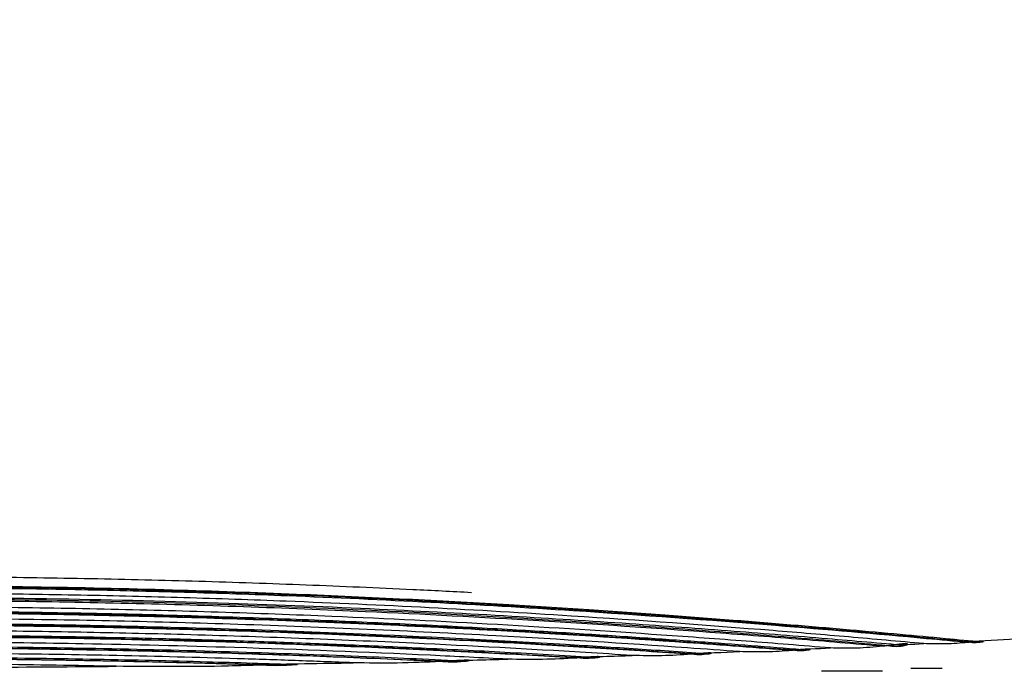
# Model space of a CAD drawing. Header units: millimetres. Extents: x -382 to 385, y -44 to 2191.
# Tile 299 of 339: x 8 to 59, y -44 to -10. Entities that reach past the tile are written whole.
import ezdxf

# ---------------------------------------------------------------- set-up
doc = ezdxf.new("R2010")
doc.units = ezdxf.units.MM
doc.layers.add('ORTHO$8', color=7, linetype='CONTINUOUS', true_color=0xffffff)

msp = doc.modelspace()

# ---------------------------------------------------------------- linework, layer by layer
at = {"layer": 'ORTHO$8', "color": 7, "linetype": 'Continuous'}
for p, q in [((52.356, -43.65), (49.251, -43.65)), ((55.397, -43.5), (53.799, -43.5))]:
    msp.add_line(p, q, dxfattribs=at)
for points, knots in [([(56.657, -42.13), (58.31, -42.042), (62.55, -41.816), (69.963, -41.348), (78.909, -40.675), (87.711, -39.863), (95.438, -39.013), (102.693, -38.091), (111.065, -36.849), (121.224, -34.995), (132.013, -32.415), (142.976, -28.83), (152.083, -24.442), (157.625, -19.955), (160.232, -16.666), (161.363, -14.69), (162.066, -12.95), (162.437, -11.636), (162.598, -10.788), (162.648, -10.431)], [0, 0, 0, 0, 0.037339, 0.095725, 0.168382, 0.242161, 0.29959, 0.349623, 0.414499, 0.501607, 0.601235, 0.693743, 0.806492, 0.887945, 0.919148, 0.950349, 0.968645, 0.986943, 1, 1, 1, 1]), ([(1, -38.81), (2.832, -38.81), (6.505, -38.828), (12.012, -38.91), (17.511, -39.044), (22.983, -39.23), (27.614, -39.431), (30.416, -39.572), (31.412, -39.624)], [0, 0, 0, 0, 0.179596, 0.360165, 0.540516, 0.720651, 0.900536, 1, 1, 1, 1]), ([(1, -39.278), (3.676, -39.278), (8.739, -39.316), (15.908, -39.473), (22.264, -39.692), (27.883, -39.946), (32.848, -40.217), (37.239, -40.492), (41.141, -40.763), (44.633, -41.026), (47.777, -41.28), (50.617, -41.522), (53.181, -41.75), (55.418, -41.957), (56.801, -42.088), (57.416, -42.148)], [0, 0, 0, 0, 0.139441, 0.26381, 0.37437, 0.472604, 0.559779, 0.637241, 0.706421, 0.768753, 0.825371, 0.876797, 0.923475, 0.965859, 1, 1, 1, 1]), ([(1, -39.318), (2.298, -39.321), (4.895, -39.327), (10.588, -39.392), (18.07, -39.567), (28.599, -39.997), (39.16, -40.638), (47.736, -41.319), (53.173, -41.8), (55.495, -42.02), (56.657, -42.13)], [0, 0, 0, 0, 0.068625, 0.137249, 0.301118, 0.464984, 0.698348, 0.869914, 0.934957, 1, 1, 1, 1]), ([(56.703, -42.184), (56.002, -42.118), (52.765, -41.813), (46.104, -41.235), (37.665, -40.615), (29.344, -40.127), (22.728, -39.824), (16.785, -39.62), (11.532, -39.491), (6.269, -39.41), (2.756, -39.4), (1, -39.395)], [0, 0, 0, 0, 0.039275, 0.1814, 0.368618, 0.49884, 0.629063, 0.721795, 0.814528, 0.907265, 1, 1, 1, 1]), ([(1, -39.871), (4.111, -39.871), (10.139, -39.923), (18.713, -40.14), (26.424, -40.449), (33.227, -40.808), (39.256, -41.19), (44.622, -41.579), (49.313, -41.955), (52.213, -42.205), (53.532, -42.323)], [0, 0, 0, 0, 0.174508, 0.33804, 0.482462, 0.610778, 0.725664, 0.828858, 0.921772, 1, 1, 1, 1]), ([(1, -39.943), (3.916, -39.957), (9.749, -39.984), (18.927, -40.217), (28.498, -40.611), (36.722, -41.096), (43.178, -41.553), (47.925, -41.923), (51.052, -42.193), (52.616, -42.328)], [0, 0, 0, 0, 0.166613, 0.333223, 0.525763, 0.718299, 0.8122, 0.9061, 1, 1, 1, 1]), ([(52.374, -42.376), (50.913, -42.252), (47.991, -42.003), (42.158, -41.553), (34.846, -41.059), (26.899, -40.638), (19.787, -40.354), (13.54, -40.176), (7.275, -40.063), (3.091, -40.049), (1, -40.042)], [0, 0, 0, 0, 0.088179, 0.176359, 0.348081, 0.519806, 0.639852, 0.759898, 0.879951, 1, 1, 1, 1]), ([(1, -40.577), (3.314, -40.577), (7.739, -40.605), (14.061, -40.72), (19.737, -40.885), (24.79, -41.08), (29.295, -41.29), (33.347, -41.507), (37.006, -41.726), (40.277, -41.94), (43.238, -42.148), (45.964, -42.351), (47.721, -42.488), (48.575, -42.556)], [0, 0, 0, 0, 0.143727, 0.274851, 0.393338, 0.497989, 0.591446, 0.67694, 0.754231, 0.824051, 0.886016, 0.944417, 1, 1, 1, 1]), ([(1, -40.627), (3.154, -40.634), (7.463, -40.648), (14.241, -40.773), (21.32, -40.985), (29.871, -41.353), (37.294, -41.789), (43.599, -42.229), (46.312, -42.439), (47.668, -42.544)], [0, 0, 0, 0, 0.136513, 0.273023, 0.430151, 0.587278, 0.820767, 0.910383, 1, 1, 1, 1]), ([(47.743, -42.59), (45.96, -42.454), (40.968, -42.075), (33.726, -41.62), (26.062, -41.235), (19.624, -40.985), (13.321, -40.812), (7.165, -40.705), (3.055, -40.692), (1, -40.686)], [0, 0, 0, 0, 0.117555, 0.329191, 0.469627, 0.610065, 0.740042, 0.87002, 1, 1, 1, 1]), ([(1, -41.195), (2.951, -41.201), (6.853, -41.213), (15.283, -41.349), (25.109, -41.667), (34.133, -42.14), (39.879, -42.499), (42.311, -42.667), (43.526, -42.751)], [0, 0, 0, 0, 0.135954, 0.271906, 0.588259, 0.824405, 0.912202, 1, 1, 1, 1]), ([(1, -41.25), (2.874, -41.255), (6.623, -41.266), (14.772, -41.393), (24.349, -41.694), (33.199, -42.147), (38.887, -42.496), (41.302, -42.661), (42.51, -42.743)], [0, 0, 0, 0, 0.133901, 0.2678, 0.582852, 0.821531, 0.910766, 1, 1, 1, 1]), ([(42.603, -42.784), (41.065, -42.681), (36.612, -42.383), (28.159, -41.916), (19.399, -41.574), (11.8, -41.395), (6.403, -41.315), (2.801, -41.305), (1, -41.3)], [0, 0, 0, 0, 0.113347, 0.328216, 0.614939, 0.743291, 0.871645, 1, 1, 1, 1]), ([(1, -41.793), (1.476, -41.793), (2.515, -41.795), (4.176, -41.801), (6.046, -41.814), (8.104, -41.836), (10.362, -41.868), (12.832, -41.912), (15.536, -41.974), (18.497, -42.055), (21.745, -42.161), (25.314, -42.297), (29.231, -42.47), (33.449, -42.684), (36.353, -42.851), (37.833, -42.941)], [0, 0, 0, 0, 0.038457, 0.083806, 0.134025, 0.189341, 0.249993, 0.316381, 0.38911, 0.468887, 0.556537, 0.65311, 0.759788, 0.877057, 1, 1, 1, 1]), ([(1, -41.852), (1.493, -41.853), (3.805, -41.854), (8.504, -41.89), (15.824, -42.023), (23.37, -42.269), (30.559, -42.59), (34.62, -42.82), (36.651, -42.936)], [0, 0, 0, 0, 0.041177, 0.192813, 0.392001, 0.652922, 0.82646, 1, 1, 1, 1]), ([(36.774, -42.972), (35.273, -42.887), (30.07, -42.592), (21.969, -42.244), (13.162, -42.006), (6.473, -41.908), (2.642, -41.898), (1, -41.894)], [0, 0, 0, 0, 0.127901, 0.443461, 0.681611, 0.863493, 1, 1, 1, 1]), ([(56.655, -42.13), (56.78, -42.154), (57.028, -42.203), (57.287, -42.166), (57.416, -42.148)], [0, 0, 0, 0, 0.500018, 1, 1, 1, 1]), ([(57.416, -42.148), (57.426, -42.146), (57.459, -42.139), (57.519, -42.122), (57.43, -42.11), (57.308, -42.119), (57.146, -42.133), (56.939, -42.157), (56.788, -42.174), (56.703, -42.184)], [0, 0, 0, 0, 0.04158, 0.142172, 0.230835, 0.355988, 0.5197, 0.730377, 1, 1, 1, 1]), ([(1, -42.37), (2.888, -42.37), (6.914, -42.389), (13.233, -42.484), (19.697, -42.652), (25.721, -42.872), (29.443, -43.041), (31.136, -43.124)], [0, 0, 0, 0, 0.18677, 0.398178, 0.625822, 0.829191, 1, 1, 1, 1]), ([(1, -42.433), (2.871, -42.439), (6.613, -42.449), (12.306, -42.533), (18.069, -42.671), (23.896, -42.864), (27.751, -43.036), (29.678, -43.121)], [0, 0, 0, 0, 0.194594, 0.389191, 0.592796, 0.796399, 1, 1, 1, 1]), ([(29.847, -43.155), (28.02, -43.074), (24.365, -42.911), (18.713, -42.72), (12.91, -42.576), (6.959, -42.484), (2.986, -42.472), (1, -42.466)], [0, 0, 0, 0, 0.191966, 0.383934, 0.589291, 0.794647, 1, 1, 1, 1]), ([(47.743, -42.59), (47.301, -42.62), (46.415, -42.681), (45.52, -42.659), (45.073, -42.648)], [0, 0, 0, 0, 0.499964, 1, 1, 1, 1]), ([(47.669, -42.544), (47.818, -42.568), (48.115, -42.615), (48.422, -42.576), (48.575, -42.556)], [0, 0, 0, 0, 0.500011, 1, 1, 1, 1]), ([(48.575, -42.556), (48.603, -42.552), (48.652, -42.544), (48.679, -42.521), (48.577, -42.519), (48.477, -42.524), (48.342, -42.533), (48.179, -42.548), (47.974, -42.568), (47.826, -42.582), (47.743, -42.59)], [0, 0, 0, 0, 0.090577, 0.156652, 0.234178, 0.329137, 0.445161, 0.591151, 0.773194, 1, 1, 1, 1]), ([(52.374, -42.376), (51.931, -42.416), (51.044, -42.495), (50.144, -42.471), (49.695, -42.459)], [0, 0, 0, 0, 0.499935, 1, 1, 1, 1]), ([(53.531, -42.323), (53.575, -42.314), (53.651, -42.298), (53.657, -42.252), (53.494, -42.249), (53.314, -42.26), (53.06, -42.287), (52.742, -42.329), (52.506, -42.359), (52.374, -42.376)], [0, 0, 0, 0, 0.099515, 0.170114, 0.258898, 0.37908, 0.535921, 0.73871, 1, 1, 1, 1]), ([(52.611, -42.328), (52.761, -42.354), (53.061, -42.405), (53.374, -42.35), (53.531, -42.323)], [0, 0, 0, 0, 0.500024, 1, 1, 1, 1]), ([(56.703, -42.184), (56.331, -42.214), (55.586, -42.274), (54.832, -42.251), (54.455, -42.24)], [0, 0, 0, 0, 0.499954, 1, 1, 1, 1]), ([(1, -42.925), (2.808, -42.925), (6.586, -42.942), (12.231, -43.02), (17.599, -43.144), (20.992, -43.249), (22.523, -43.303)], [0, 0, 0, 0, 0.251136, 0.524871, 0.785206, 1, 1, 1, 1]), ([(20.698, -43.332), (19.159, -43.287), (15.954, -43.192), (11.062, -43.094), (6.034, -43.029), (2.678, -43.021), (1, -43.017)], [0, 0, 0, 0, 0.235475, 0.490317, 0.745159, 1, 1, 1, 1]), ([(29.847, -43.155), (29.103, -43.186), (27.615, -43.249), (26.12, -43.227), (25.373, -43.216)], [0, 0, 0, 0, 0.499981, 1, 1, 1, 1]), ([(29.678, -43.122), (29.919, -43.144), (30.402, -43.187), (30.888, -43.146), (31.132, -43.125)], [0, 0, 0, 0, 0.500002, 1, 1, 1, 1]), ([(31.132, -43.125), (31.153, -43.122), (31.2, -43.116), (31.264, -43.109), (31.296, -43.09), (31.215, -43.086), (31.136, -43.085), (31.021, -43.088), (30.879, -43.094), (30.697, -43.103), (30.468, -43.117), (30.179, -43.135), (29.966, -43.148), (29.847, -43.155)], [0, 0, 0, 0, 0.043587, 0.093405, 0.127787, 0.166566, 0.218302, 0.284751, 0.369326, 0.476533, 0.612153, 0.78354, 1, 1, 1, 1]), ([(36.774, -42.972), (36.188, -43.003), (35.018, -43.065), (33.84, -43.043), (33.251, -43.032)], [0, 0, 0, 0, 0.499975, 1, 1, 1, 1]), ([(36.651, -42.935), (36.847, -42.958), (37.237, -43.002), (37.635, -42.961), (37.833, -42.941)], [0, 0, 0, 0, 0.500004, 1, 1, 1, 1]), ([(37.953, -42.912), (37.938, -42.908), (37.9, -42.901), (37.798, -42.903), (37.676, -42.908), (37.515, -42.917), (37.315, -42.931), (37.063, -42.951), (36.877, -42.965), (36.774, -42.972)], [0, 0, 0, 0, 0.057653, 0.137262, 0.239556, 0.369382, 0.533343, 0.739943, 1, 1, 1, 1]), ([(37.833, -42.941), (37.842, -42.939), (37.875, -42.935), (37.93, -42.927), (37.946, -42.916), (37.953, -42.912)], [0, 0, 0, 0, 0.183065, 0.651805, 1, 1, 1, 1]), ([(42.603, -42.784), (42.104, -42.815), (41.106, -42.876), (40.1, -42.854), (39.596, -42.843)], [0, 0, 0, 0, 0.49997, 1, 1, 1, 1]), ([(42.509, -42.743), (42.676, -42.766), (43.011, -42.811), (43.354, -42.771), (43.525, -42.751)], [0, 0, 0, 0, 0.500007, 1, 1, 1, 1]), ([(43.525, -42.751), (43.544, -42.748), (43.586, -42.742), (43.654, -42.724), (43.572, -42.711), (43.464, -42.716), (43.316, -42.723), (43.126, -42.739), (42.883, -42.76), (42.703, -42.775), (42.603, -42.784)], [0, 0, 0, 0, 0.059467, 0.127417, 0.189871, 0.280442, 0.399033, 0.552044, 0.748452, 1, 1, 1, 1]), ([(1, -43.454), (2.877, -43.452), (6.979, -43.447), (11.079, -43.412), (13.302, -43.394)], [0, 0, 0, 0, 0.457754, 1, 1, 1, 1]), ([(20.698, -43.332), (20.137, -43.351), (17.676, -43.432), (15.207, -43.411), (13.302, -43.394)], [0, 0, 0, 0, 0.228113, 1, 1, 1, 1]), ([(20.423, -43.303), (20.773, -43.325), (21.473, -43.367), (22.173, -43.324), (22.523, -43.303)], [0, 0, 0, 0, 0.5, 1, 1, 1, 1])]:
    msp.add_open_spline(points, degree=3, knots=knots, dxfattribs=at)
at = {"layer": 'ORTHO$8', "color": 252, "linetype": 'Continuous'}
for points, knots in [([(54.455, -42.24), (53.183, -42.125), (50.637, -41.896), (44.68, -41.399), (37.563, -40.879), (29.263, -40.396), (22.665, -40.095), (16.739, -39.893), (11.501, -39.765), (6.253, -39.685), (2.751, -39.675), (1, -39.67)], [0, 0, 0, 0, 0.074001, 0.148003, 0.342911, 0.478457, 0.614006, 0.710502, 0.807, 0.903499, 1, 1, 1, 1]), ([(49.696, -42.459), (48.27, -42.343), (45.418, -42.113), (39.778, -41.701), (32.751, -41.253), (25.199, -40.879), (18.5, -40.63), (12.679, -40.476), (6.843, -40.379), (2.948, -40.367), (1, -40.361)], [0, 0, 0, 0, 0.09048, 0.180961, 0.354191, 0.527424, 0.645565, 0.763709, 0.881854, 1, 1, 1, 1]), ([(45.074, -42.648), (44.187, -42.583), (40.083, -42.283), (33.761, -41.886), (26.099, -41.503), (19.656, -41.253), (13.345, -41.08), (7.177, -40.973), (3.059, -40.96), (1, -40.954)], [0, 0, 0, 0, 0.061921, 0.286497, 0.435744, 0.584993, 0.723327, 0.861662, 1, 1, 1, 1]), ([(39.597, -42.843), (38.804, -42.792), (35.111, -42.559), (27.519, -42.149), (18.915, -41.824), (11.497, -41.654), (6.251, -41.579), (2.75, -41.569), (1, -41.565)], [0, 0, 0, 0, 0.062911, 0.292702, 0.59595, 0.730632, 0.865315, 1, 1, 1, 1]), ([(33.251, -43.032), (31.94, -42.964), (27.331, -42.727), (20.113, -42.445), (12.184, -42.249), (6.066, -42.167), (2.529, -42.158), (1, -42.155)], [0, 0, 0, 0, 0.123515, 0.434459, 0.673378, 0.858789, 1, 1, 1, 1]), ([(25.372, -43.216), (24.39, -43.178), (22.426, -43.102), (18.414, -42.971), (13.332, -42.841), (7.171, -42.742), (3.057, -42.73), (1, -42.723)], [0, 0, 0, 0, 0.121848, 0.243697, 0.4958, 0.747902, 1, 1, 1, 1]), ([(1, -42.993), (2.587, -42.997), (5.809, -43.004), (10.661, -43.065), (15.552, -43.16), (18.8, -43.255), (20.423, -43.303)], [0, 0, 0, 0, 0.244414, 0.496277, 0.748139, 1, 1, 1, 1]), ([(13.302, -43.394), (11.254, -43.358), (7.159, -43.286), (3.053, -43.276), (1, -43.271)], [0, 0, 0, 0, 0.500001, 1, 1, 1, 1])]:
    msp.add_open_spline(points, degree=3, knots=knots, dxfattribs=at)
at = {"layer": 'ORTHO$8', "color": 7, "linetype": 'Continuous'}
for points in [[(42.51, -42.743), (43.365, -42.711), (44.219, -42.679), (45.074, -42.648)], [(47.668, -42.544), (48.344, -42.516), (49.02, -42.487), (49.696, -42.459)], [(52.616, -42.328), (53.229, -42.298), (53.842, -42.269), (54.455, -42.24)], [(29.678, -43.121), (30.869, -43.092), (32.06, -43.062), (33.251, -43.032)], [(36.651, -42.936), (37.633, -42.905), (38.615, -42.874), (39.597, -42.843)], [(20.423, -43.303), (22.073, -43.274), (23.723, -43.245), (25.372, -43.216)]]:
    msp.add_open_spline(points, degree=3, dxfattribs=at)

doc.saveas('drawing.dxf')
